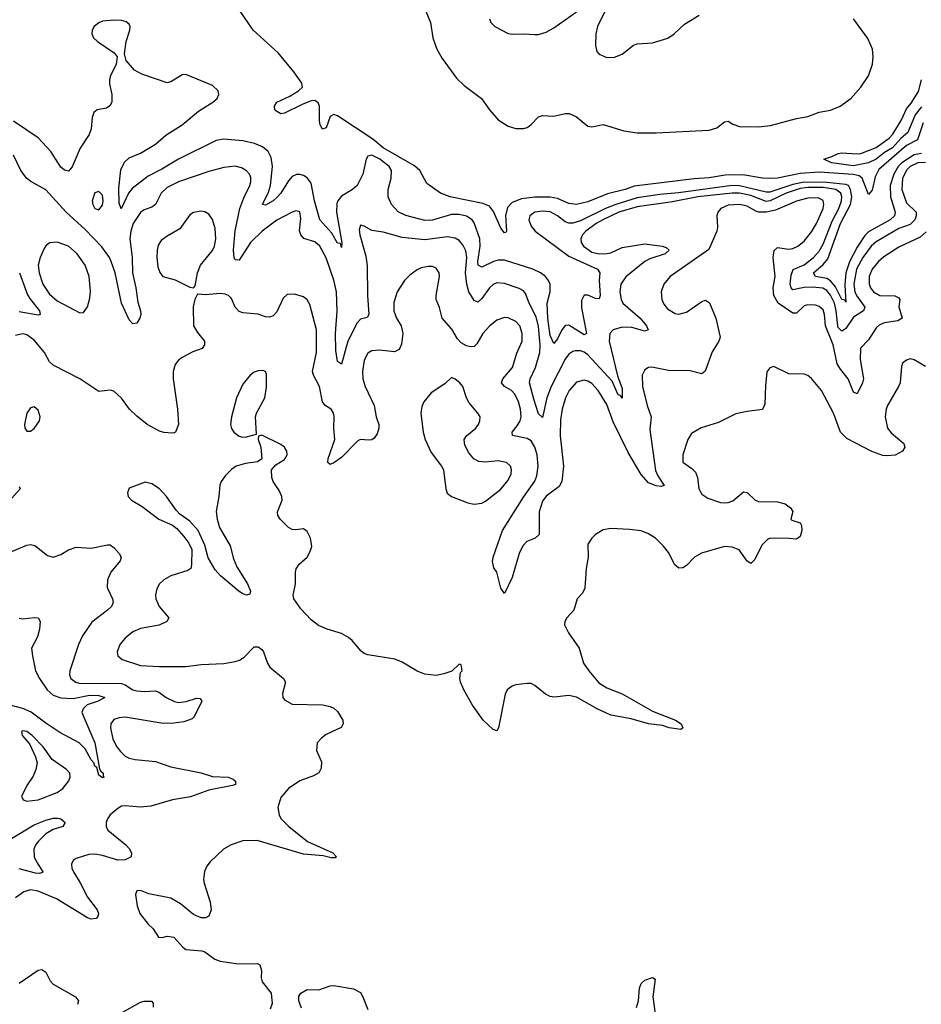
# Model space of a CAD drawing. Header units: inches. Extents: x 1449094 to 1618372, y 389908 to 534307.
# Tile 438 of 494: x 1590973 to 1595728, y 492591 to 497785. Entities that reach past the tile are written whole.
import ezdxf

# ---------------------------------------------------------------- set-up
doc = ezdxf.new("R2010")
doc.units = ezdxf.units.IN
doc.header["$MEASUREMENT"] = 0
doc.layers.add('B5499', color=7, linetype='Continuous')

msp = doc.modelspace()

# ---------------------------------------------------------------- linework, layer by layer
at = {"layer": 'B5499', "color": 5}
for points, elevation in [([(1594108.3, 497928.3), (1594020.4, 497750), (1594012.1, 497710), (1594009.3, 497649.3), (1594017.3, 497617.3), (1594030, 497603.1), (1594070, 497586.5), (1594110, 497587.6), (1594150, 497604.3), (1594210, 497650.7), (1594230, 497657.2), (1594310, 497664.1), (1594392.3, 497687.7), (1594424.5, 497710), (1594479, 497761), (1594557.2, 497810)], 420), ([(1595738, 497242), (1595708.8, 497151.2), (1595650, 497121.7), (1595505, 496995), (1595484.3, 496955.7), (1595470, 496886.2), (1595450, 496862.6), (1595416.6, 496950), (1595400.8, 496960.8), (1595368.5, 496968.5), (1595190, 496980.4), (1595090, 496973.2), (1594970, 496949.6), (1594930, 496948.4), (1594890, 496949.2), (1594786.4, 496966.4), (1594694.3, 496965.7), (1594610, 496951.5), (1594530, 496945.5), (1594213.7, 496906.3), (1594166.8, 496890), (1594072.9, 496867.1), (1593970, 496824.9), (1593910.5, 496810), (1593870, 496815.9), (1593810, 496841.6), (1593770, 496849), (1593690, 496849.4), (1593620.4, 496839.5), (1593570, 496820.6), (1593545.3, 496794.7), (1593535.1, 496750), (1593540.2, 496670), (1593537.4, 496662.6), (1593530, 496660.8), (1593510, 496684.9), (1593472.8, 496772.8), (1593450, 496802.3), (1593415, 496815), (1593243.1, 496850), (1593191.7, 496870), (1593121.2, 496921.2), (1593082.9, 496990), (1593054.6, 497014.6), (1592890.4, 497110), (1592834.8, 497154.8), (1592650, 497278.9), (1592630, 497285.4), (1592610, 497274), (1592590, 497215.4), (1592570, 497208), (1592558, 497230), (1592554.4, 497250), (1592553.4, 497330), (1592547.1, 497347.2), (1592530, 497359.4), (1592510, 497358), (1592462.1, 497337.9), (1592370, 497291.8), (1592350, 497288.8), (1592324.4, 497304.4), (1592318.7, 497310), (1592317.2, 497330), (1592329.8, 497350), (1592398, 497382), (1592443.1, 497410), (1592464, 497430), (1592460.2, 497450), (1592418.9, 497510), (1592336.6, 497610), (1592203.9, 497730), (1592136.1, 497830)], 380), ([(1593114.6, 497830), (1593140.3, 497770), (1593152.1, 497690), (1593173.7, 497630), (1593200.9, 497580.9), (1593277.2, 497477.2), (1593317.8, 497437.8), (1593408.2, 497370), (1593450.5, 497310), (1593496.7, 497256.7), (1593550, 497223), (1593590, 497210.6), (1593630, 497210.5), (1593650, 497216.3), (1593669.7, 497230.3), (1593710, 497273), (1593730, 497280.5), (1593790, 497275.6), (1593850, 497290.2), (1593870.8, 497290), (1593910, 497272.9), (1593970, 497224), (1593990, 497220.9), (1594050, 497231.7), (1594159, 497199), (1594229.2, 497189.2), (1594330, 497187.9), (1594610, 497202.6), (1594650, 497215.4), (1594690, 497247.1), (1594710, 497250.2), (1594734.2, 497234.2), (1594770, 497221.9), (1594870, 497219.6), (1594933.4, 497226.6), (1595070, 497264.2), (1595130, 497274.4), (1595190, 497296.9), (1595250, 497308.1), (1595300.4, 497330), (1595356, 497370), (1595409.7, 497430), (1595449.7, 497490), (1595471.1, 497550), (1595475.1, 497590), (1595471.8, 497630), (1595446.5, 497686.5), (1595370, 497789.4)], 380), ([(1593450.2, 497790.2), (1593458, 497770), (1593478.4, 497750), (1593550, 497712.9), (1593570, 497708.9), (1593630, 497711.4), (1593690, 497706.5), (1593710, 497707.7), (1593750, 497719.8), (1593790, 497741.9), (1593910, 497827.1)], 420), ([(1595730, 497080.3), (1595690, 497072.8), (1595626.3, 497030), (1595606.4, 497010), (1595583.1, 496970), (1595564.2, 496910), (1595565.4, 496850), (1595589.7, 496770), (1595586.3, 496750), (1595564.6, 496730), (1595450, 496666.4), (1595430, 496646.2), (1595390, 496584.9), (1595350, 496507.8), (1595329.8, 496450), (1595324.6, 496384.6), (1595330, 496296), (1595325.7, 496305.7), (1595310, 496309.1), (1595275.3, 496375.3), (1595250, 496408.6), (1595230, 496419.2), (1595170.9, 496430), (1595160.2, 496450), (1595210, 496493.1), (1595235.5, 496524.5), (1595302.9, 496710), (1595355.4, 496810), (1595361.4, 496850), (1595355.8, 496890), (1595343.8, 496910), (1595330, 496916.5), (1595230, 496926.6), (1595110, 496927.7), (1595050, 496916.1), (1594930, 496874.6), (1594910, 496875.5), (1594770, 496909.4), (1594730, 496911), (1594447.9, 496872.2), (1594350, 496863.5), (1594230, 496845.1), (1594116.8, 496810), (1594062.8, 496790), (1593930, 496724.5), (1593890, 496711.6), (1593870, 496711.1), (1593850, 496718.6), (1593809.9, 496750), (1593770, 496770.9), (1593730, 496775.4), (1593690, 496769.4), (1593663.4, 496750), (1593659, 496730), (1593670, 496696.6), (1593691.8, 496670), (1593870, 496537.7), (1594020.2, 496470), (1594032.7, 496450), (1594029.7, 496409.7), (1594034.4, 496330), (1594030, 496313.6), (1594010, 496314.2), (1593970, 496332.2), (1593950, 496332), (1593935.5, 496304.5), (1593935.4, 496264.6), (1593962.2, 496130), (1593950, 496122.1), (1593870, 496174.5), (1593850, 496172.1), (1593830, 496145.7), (1593810, 496102.4), (1593790, 496076.4), (1593770, 496118.7), (1593758.1, 496210), (1593755.7, 496290), (1593770.2, 496350), (1593770.6, 496390), (1593761.8, 496410), (1593745.7, 496430), (1593719.6, 496450), (1593679.4, 496470), (1593530, 496517.4), (1593496.2, 496516.2), (1593471.6, 496510), (1593410, 496480.7), (1593390.8, 496490), (1593388.5, 496510), (1593401.5, 496590), (1593399.7, 496630), (1593370, 496714.2), (1593359, 496730), (1593329.3, 496749.3), (1593290, 496757.7), (1593250, 496757.5), (1593150, 496728.4), (1593110, 496725.5), (1593010, 496751.6), (1592970, 496772.3), (1592933.9, 496810), (1592916.6, 496850), (1592916.3, 496890), (1592932.6, 496950), (1592934, 496990), (1592921.8, 497010), (1592873.2, 497050), (1592830, 497069.8), (1592810, 497065.1), (1592800.7, 497050), (1592782, 496970), (1592752.9, 496910), (1592728.9, 496890), (1592670, 496853.7), (1592650.1, 496830), (1592645.1, 496814.9), (1592643.4, 496770), (1592671.5, 496608.5), (1592670, 496582.7), (1592664.5, 496604.5), (1592650, 496607.3), (1592618.9, 496658.9), (1592556.4, 496730), (1592528.7, 496830), (1592510, 496922.3), (1592490, 496950.6), (1592470, 496963.2), (1592450, 496969.1), (1592432.2, 496967.8), (1592410, 496957.5), (1592390, 496935.7), (1592350.5, 496870), (1592330, 496847.3), (1592310, 496829.9), (1592270, 496806.3), (1592252.7, 496810), (1592285.1, 496874.9), (1592296.3, 496910), (1592305.7, 497010), (1592298.8, 497058.8), (1592283, 497090), (1592254.1, 497114.1), (1592211.9, 497131.9), (1592150, 497147.1), (1592050, 497154.4), (1592010, 497147.8), (1591810, 497049), (1591723.3, 496996.7), (1591650, 496960.3), (1591565.4, 496894.6), (1591547.6, 496870), (1591507.9, 496787.9), (1591496.8, 496816.8), (1591496.2, 496896.2), (1591506.8, 496993.2), (1591525.5, 497034.5), (1591550, 497056.6), (1591610, 497081.6), (1591690, 497128.2), (1591743.6, 497176.4), (1591829.8, 497230), (1591916.6, 497303.4), (1591991.6, 497350), (1592013.6, 497370), (1592023.6, 497390), (1592019.6, 497410), (1591990, 497438.9), (1591850, 497496.3), (1591830, 497495.1), (1591770, 497456.9), (1591750, 497453), (1591617.8, 497497.8), (1591578.5, 497518.5), (1591535.1, 497570), (1591525.2, 497605.2), (1591534.3, 497670), (1591554.3, 497730), (1591555.1, 497750), (1591550, 497761.2), (1591534.6, 497774.6), (1591510, 497780.4), (1591470, 497783.1), (1591410, 497776.9), (1591390, 497769.6), (1591366, 497750), (1591354.4, 497730), (1591352.7, 497710), (1591363, 497690), (1591383, 497670), (1591470.4, 497610.4), (1591486.8, 497590), (1591482, 497550), (1591452.4, 497490), (1591447, 497470), (1591447, 497447), (1591458.4, 497390), (1591458, 497350), (1591448.3, 497331.7), (1591430, 497318), (1591382, 497310), (1591363.8, 497296.2), (1591355.5, 497270), (1591350.4, 497210), (1591339.9, 497180.1), (1591292.4, 497107.6), (1591250, 497009.5), (1591232.4, 496987.6), (1591230, 496985.6), (1591210, 496991.5), (1591190, 497008.2), (1591137.5, 497090), (1591070, 497161.8), (1590940.3, 497250)], 420), ([(1595730, 497325.6), (1595695.8, 497284.2), (1595656.8, 497190), (1595621.1, 497158.9), (1595576.8, 497110), (1595534.5, 497085.5), (1595491.2, 497050), (1595450, 497029.9), (1595370, 497014.4), (1595254, 497030), (1595214, 497050), (1595256.4, 497063.6), (1595290, 497080.2), (1595310, 497083.6), (1595390, 497076.9), (1595410, 497079.7), (1595490, 497111), (1595559.3, 497160.7), (1595578, 497182), (1595623.2, 497256.8), (1595650, 497314.9), (1595675.6, 497344.4), (1595713.8, 497406.2), (1595730, 497467.3)], 360), ([(1595750, 497031.6), (1595710, 497030.8), (1595670, 497010.2), (1595650, 496992), (1595630, 496946.9), (1595625.3, 496890), (1595650, 496818.8), (1595700.8, 496770), (1595701.8, 496750), (1595694.3, 496730), (1595670, 496704.7), (1595610, 496684.5), (1595490, 496614.3), (1595464, 496590), (1595419.2, 496530), (1595387.4, 496470), (1595372.5, 496390), (1595378.1, 496350), (1595386.1, 496330), (1595430.6, 496269.4), (1595423.7, 496250), (1595370, 496215.4), (1595330, 496156.1), (1595310, 496141.6), (1595290, 496161.2), (1595287.3, 496170), (1595279.6, 496250), (1595270.2, 496290), (1595250, 496332.1), (1595230, 496357.5), (1595209.6, 496369.6), (1595154.7, 496374.7), (1595110, 496372.8), (1595050, 496360.5), (1595041.4, 496370), (1595037.3, 496390), (1595041.5, 496438.5), (1595052.1, 496467.9), (1595110, 496491.9), (1595160.2, 496530), (1595190, 496563.5), (1595210, 496601.4), (1595258.2, 496721.8), (1595293.3, 496790), (1595308.2, 496830), (1595309.9, 496850), (1595304.6, 496870), (1595278.4, 496890), (1595210, 496900.2), (1595130, 496900), (1595090, 496895.2), (1595016.4, 496870), (1594931.1, 496828.9), (1594910, 496825.9), (1594830, 496857.2), (1594770, 496869.7), (1594730, 496869.9), (1594550.3, 496850), (1594415.8, 496824.2), (1594230, 496797.5), (1594132.7, 496770), (1594049.5, 496730), (1594013.5, 496710), (1593959.5, 496670), (1593942, 496650), (1593932.6, 496630), (1593934.3, 496610), (1593946.8, 496590), (1593990, 496559.8), (1594030, 496550.1), (1594070, 496552), (1594090, 496555.3), (1594150, 496583.4), (1594270, 496602.5), (1594361, 496590), (1594382.8, 496582.7), (1594398.4, 496570), (1594377, 496550), (1594296.8, 496523.2), (1594270, 496509.8), (1594170.6, 496429.4), (1594144, 496390), (1594138.4, 496350), (1594145.1, 496310), (1594154, 496290), (1594244.7, 496210), (1594278.5, 496170), (1594287.7, 496150), (1594270, 496141.7), (1594201.2, 496161.2), (1594150, 496163), (1594103.8, 496150), (1594084.7, 496130), (1594082.1, 496090), (1594126.6, 495906.6), (1594150, 495839.1), (1594150, 495789.6), (1594142, 495802), (1594130, 495805.6), (1594097.9, 495877.9), (1593970, 496016.7), (1593950, 496031), (1593930, 496038.1), (1593902, 496038), (1593890, 496035), (1593870, 496020.7), (1593850, 495994.4), (1593776.1, 495850), (1593753.8, 495790), (1593730, 495686.6), (1593710, 495706), (1593684, 495784), (1593662.7, 495870), (1593664.6, 495890), (1593693.1, 495950), (1593716.8, 496030), (1593718.7, 496070), (1593710, 496167), (1593697.1, 496217.1), (1593659.3, 496290), (1593641.5, 496341.5), (1593630, 496355.6), (1593607.4, 496367.4), (1593530, 496393.8), (1593490, 496397.4), (1593470, 496388.7), (1593450, 496371), (1593410, 496314.7), (1593390, 496295.6), (1593370, 496303.6), (1593342.2, 496350), (1593330.9, 496390.9), (1593324.9, 496450), (1593331, 496531), (1593325.2, 496565.2), (1593310, 496597.2), (1593290, 496620.8), (1593270, 496633.5), (1593230, 496639.5), (1593110, 496623.4), (1592990, 496635.9), (1592890, 496665.1), (1592830, 496672.6), (1592790, 496696.2), (1592770, 496701.2), (1592763.8, 496676.2), (1592766.4, 496650), (1592797.9, 496537.9), (1592806.3, 496486.3), (1592806.6, 496330), (1592815.1, 496230), (1592806.5, 496213.5), (1592770, 496205), (1592753.2, 496186.8), (1592703.8, 496090), (1592670, 495967.8), (1592650, 495982.9), (1592639.8, 496039.8), (1592638.7, 496130), (1592647.3, 496247.3), (1592643.1, 496350), (1592630, 496411.6), (1592590, 496529.7), (1592556.8, 496590), (1592530, 496613.3), (1592471.7, 496631.8), (1592455.3, 496650), (1592448.8, 496671.2), (1592456.2, 496736.2), (1592450, 496771.3), (1592430, 496777.4), (1592410, 496769.7), (1592330, 496727), (1592251.2, 496670), (1592190, 496610.7), (1592130, 496516.9), (1592110, 496518.9), (1592103.7, 496530), (1592099.9, 496570), (1592108.6, 496671.4), (1592134.5, 496790), (1592154.4, 496845.6), (1592186.6, 496910), (1592192.2, 496930), (1592192, 496952), (1592184.7, 496970), (1592168.3, 496988.3), (1592143.4, 497003.4), (1592110, 497012.8), (1592050, 497006.2), (1591970, 496985.2), (1591810.1, 496929.9), (1591750, 496900.3), (1591718.8, 496870), (1591689.4, 496810.6), (1591670, 496796.4), (1591630, 496781.8), (1591610, 496767.7), (1591570.8, 496710), (1591558.3, 496670), (1591554.2, 496630), (1591566, 496530), (1591567.9, 496450), (1591585.9, 496370), (1591595.7, 496295.7), (1591610.3, 496250), (1591612, 496230), (1591606, 496210), (1591590, 496185.2), (1591570, 496181.2), (1591550, 496202.7), (1591510, 496289.2), (1591475.9, 496450), (1591455.9, 496510), (1591446.9, 496530), (1591406.9, 496586.9), (1591318.5, 496678.5), (1591217.2, 496770), (1591110, 496887.8), (1591032.1, 496932.1), (1591009.6, 496950), (1590978.7, 496990), (1590939.7, 497070)], 440), ([(1595753.3, 496666.7), (1595722.2, 496637.8), (1595610, 496585.4), (1595530, 496533.7), (1595502.7, 496510), (1595468.5, 496470), (1595452.6, 496430), (1595452.7, 496392.7), (1595460.6, 496370), (1595476.1, 496350), (1595510, 496330.2), (1595589.2, 496329.2), (1595610, 496318.4), (1595614.7, 496310), (1595609.4, 496270), (1595627.6, 496210), (1595603.9, 496196.1), (1595533.4, 496186.6), (1595505.5, 496174.5), (1595490, 496159.7), (1595450, 496095.8), (1595407.3, 496052.7), (1595406.4, 495993.6), (1595423.9, 495890), (1595418.7, 495870), (1595390, 495812.3), (1595370, 495820.9), (1595342, 495890), (1595301.5, 495941.5), (1595285.5, 495970), (1595263.5, 496070), (1595223.1, 496170), (1595217.1, 496230), (1595210, 496254.5), (1595190, 496272.3), (1595170, 496278.6), (1595130, 496281.1), (1595110, 496275.9), (1595070, 496237.4), (1595050, 496236.5), (1594973.4, 496290), (1594949.9, 496330), (1594947.7, 496370), (1594957.9, 496430), (1594947.2, 496530), (1594952.9, 496567.1), (1594970, 496583), (1595030, 496575.6), (1595050, 496577.5), (1595078, 496590), (1595110, 496616.8), (1595150, 496665.8), (1595175.4, 496710), (1595210.4, 496790), (1595214.2, 496810), (1595210.8, 496830.8), (1595185, 496845), (1595130, 496843.2), (1595070, 496827.3), (1594960.1, 496779.9), (1594910, 496770.6), (1594870.6, 496770.6), (1594855, 496775), (1594810, 496800.8), (1594770, 496810.6), (1594710, 496807.6), (1594671, 496790), (1594655.7, 496770), (1594650.1, 496750), (1594653.4, 496690), (1594649.4, 496670), (1594607.2, 496572.8), (1594404.6, 496430), (1594370.3, 496390), (1594356.9, 496350), (1594359.1, 496310), (1594370, 496284.9), (1594390, 496259.5), (1594430, 496234.6), (1594450, 496231.7), (1594490, 496242.3), (1594570, 496298.7), (1594590, 496306), (1594611.6, 496291.6), (1594644.9, 496210), (1594667, 496110), (1594660.3, 496090), (1594626.1, 496033.9), (1594588.9, 495931.1), (1594570, 495916.9), (1594510, 495933.1), (1594394.7, 495934.7), (1594306.9, 495953.1), (1594289.2, 495950.8), (1594270, 495938.4), (1594255.6, 495910), (1594258.2, 495850), (1594282.2, 495750), (1594303.8, 495690), (1594297, 495623), (1594327.3, 495407.3), (1594338.3, 495378.3), (1594372.8, 495327.2), (1594356.5, 495323.5), (1594330, 495326.6), (1594290, 495342.2), (1594250, 495386.2), (1594183, 495503), (1594103.5, 495663.5), (1594070, 495754.5), (1594024.6, 495830), (1593990, 495866), (1593970, 495877.8), (1593950, 495883.2), (1593910, 495873.3), (1593871.8, 495830), (1593852.1, 495790), (1593835, 495730), (1593825.3, 495674.7), (1593823.4, 495590), (1593841.5, 495430), (1593831.7, 495348.3), (1593817.7, 495322.3), (1593750, 495271.8), (1593730, 495244.7), (1593712.9, 495190), (1593712.9, 495070), (1593692.4, 495050), (1593647.8, 495032.2), (1593626.5, 495010), (1593606.5, 494970), (1593570, 494842), (1593530, 494758), (1593510, 494786), (1593488.7, 494870), (1593473.6, 494893.6), (1593466.6, 494926.6), (1593469.5, 494949.5), (1593519.7, 495090), (1593630, 495266), (1593689.9, 495350.1), (1593700.1, 495379.9), (1593707.7, 495430), (1593701.7, 495490), (1593689.3, 495530), (1593670, 495563.2), (1593650, 495576.2), (1593572.6, 495592.6), (1593570.9, 495610), (1593597.6, 495642.4), (1593612.9, 495670), (1593617.2, 495690), (1593614.5, 495730), (1593603.1, 495770), (1593583.7, 495810), (1593566.8, 495830), (1593530.4, 495850.4), (1593515, 495870), (1593520.6, 495890), (1593573, 495950), (1593594.3, 496025.7), (1593622.9, 496090), (1593623.7, 496130), (1593610.6, 496170), (1593590, 496192.8), (1593550, 496212.5), (1593530, 496213.6), (1593490, 496199.8), (1593450, 496168), (1593415.2, 496130), (1593384.2, 496075.9), (1593370, 496061.8), (1593350, 496059.1), (1593330, 496064.5), (1593301.3, 496081.3), (1593282.3, 496102.3), (1593252.6, 496152.6), (1593201, 496210), (1593187.2, 496267.2), (1593169.8, 496310), (1593168.7, 496330), (1593187.6, 496430), (1593185.7, 496450), (1593170, 496474.7), (1593150, 496483.1), (1593130, 496484.2), (1593090, 496475.5), (1593070, 496466.2), (1593030, 496437.7), (1593003.1, 496410), (1592963.2, 496350), (1592947.1, 496292.9), (1592947.1, 496250), (1592961, 496210), (1592984.2, 496170), (1592993, 496130), (1592986.3, 496073.7), (1592974, 496046), (1592950, 496033.8), (1592870, 496041.4), (1592830, 496039.1), (1592810, 496026.3), (1592790.2, 495990), (1592781.6, 495930), (1592782.1, 495890), (1592794.8, 495850), (1592842, 495750), (1592853.2, 495690), (1592866.3, 495650), (1592867.6, 495630), (1592859.1, 495600.9), (1592842.5, 495577.5), (1592830, 495569.5), (1592813.5, 495566.5), (1592770, 495571), (1592756.7, 495563.3), (1592670, 495476.1), (1592630, 495447.7), (1592610, 495439.6), (1592598.4, 495450), (1592599.8, 495470), (1592634.9, 495570), (1592629.1, 495630), (1592632.3, 495692.3), (1592628.7, 495710), (1592615.1, 495730), (1592584.2, 495750), (1592570, 495769.5), (1592554.5, 495850), (1592522, 495910), (1592516.5, 495930), (1592538.8, 496030), (1592538.5, 496150), (1592502.8, 496282.8), (1592490, 496307), (1592470, 496324.2), (1592422, 496338), (1592384.4, 496335.6), (1592363.4, 496316.6), (1592330, 496243.7), (1592310, 496222.9), (1592290, 496216.2), (1592270, 496217), (1592230, 496231.2), (1592150, 496238.3), (1592130, 496246.3), (1592108.9, 496268.9), (1592090, 496314), (1592074, 496330), (1592057.1, 496337.1), (1592030, 496340.4), (1591953.6, 496333.6), (1591910, 496338), (1591897.3, 496310), (1591888.5, 496270), (1591890.4, 496170.4), (1591910, 496134.8), (1591946.8, 496090), (1591946.8, 496070), (1591936, 496050), (1591886.9, 496033.1), (1591830, 496003.6), (1591810, 495989.5), (1591792.9, 495967.1), (1591783.1, 495930), (1591782.8, 495890), (1591804.9, 495730), (1591810.3, 495649.7), (1591794, 495610), (1591790, 495605.2), (1591776.3, 495603.7), (1591733.2, 495606.8), (1591710, 495614), (1591645.1, 495650), (1591590, 495693), (1591551.5, 495730), (1591510, 495789.6), (1591470, 495825.6), (1591450, 495831.6), (1591390, 495823.6), (1591289.6, 495890), (1591150, 495962.2), (1591130, 495980.4), (1591104.1, 496030), (1591050, 496094), (1591010, 496122.5), (1590990, 496128.1), (1590950, 496118.7)], 460), ([(1590971.6, 496450), (1591014.6, 496334.6), (1591030, 496308.7), (1591078.2, 496250), (1591080.7, 496230), (1591070, 496227.4), (1590970, 496244.1)], 440), ([(1595750, 495955.6), (1595690, 495991.6), (1595670, 495996.2), (1595650, 495989.5), (1595630, 495972.7), (1595623.6, 495956.4), (1595616.5, 495870), (1595608.9, 495850), (1595550.2, 495750), (1595543.2, 495730), (1595538.5, 495690), (1595550, 495630.8), (1595570, 495605.7), (1595635.8, 495550), (1595641.7, 495530), (1595630, 495508.7), (1595590, 495488.1), (1595550, 495483.7), (1595526.3, 495486.3), (1595467.5, 495507.5), (1595335.4, 495575.4), (1595301.6, 495610), (1595265.7, 495710), (1595202.7, 495830), (1595150, 495892.8), (1595130, 495908.3), (1595110, 495915.4), (1595030, 495917.7), (1594950, 495956), (1594930, 495949.2), (1594913, 495927), (1594905.8, 495854.1), (1594903.6, 495756.4), (1594890.2, 495729.8), (1594810, 495719.3), (1594750, 495705.4), (1594659, 495661), (1594566.9, 495633.1), (1594516.9, 495603.1), (1594497, 495570), (1594470.5, 495490), (1594470.6, 495450.6), (1594518, 495418), (1594538, 495398), (1594547.9, 495370), (1594555.3, 495310), (1594570, 495283.1), (1594601.8, 495261.8), (1594670, 495238.9), (1594690, 495236.9), (1594710, 495238.3), (1594733.5, 495246.5), (1594790, 495294), (1594810, 495290.5), (1594850, 495253), (1594870, 495243.8), (1594970, 495242), (1595010, 495230.6), (1595038.8, 495210), (1595050, 495191.3), (1595041, 495150), (1595044.9, 495144.9), (1595090, 495130.4), (1595097.2, 495117.2), (1595097.8, 495090), (1595090, 495059.5), (1595070, 495044.2), (1595030, 495049), (1594930.4, 495049.7), (1594917, 495043), (1594887.3, 495012.7), (1594850, 494937.2), (1594830, 494917.2), (1594810, 494929.5), (1594768.3, 494988.3), (1594730, 495002.4), (1594690, 495006.6), (1594568.4, 494971.6), (1594532.4, 494950), (1594490, 494906.6), (1594470, 494893.3), (1594450, 494891.6), (1594427.8, 494910), (1594394.3, 494974.3), (1594368.6, 495008.6), (1594327.3, 495050), (1594290, 495073.7), (1594250, 495088.4), (1594190, 495096.3), (1594090, 495101.2), (1594050, 495094), (1594010, 495069), (1593991, 495050), (1593970, 495018), (1593970.7, 494949.3), (1593960.7, 494890), (1593954.4, 494785.6), (1593940.7, 494759.3), (1593913.4, 494730), (1593895.5, 494670), (1593858, 494630), (1593847.6, 494610), (1593846.7, 494593.3), (1593866.7, 494550), (1593923.7, 494470), (1593946.3, 494390), (1593974, 494350), (1594027.5, 494287.5), (1594070, 494261.3), (1594150, 494228.4), (1594310, 494137.6), (1594431.3, 494090), (1594461, 494070), (1594471.1, 494048.9), (1594459.8, 494040.2), (1594398, 494050), (1594362.7, 494062.7), (1594290, 494071.6), (1594197.3, 494097.3), (1594090, 494116.8), (1594019.6, 494150), (1593910, 494210.7), (1593870, 494220.3), (1593791.3, 494211.3), (1593770, 494215.1), (1593747.1, 494227.1), (1593690, 494272.7), (1593670, 494282.7), (1593650, 494282.7), (1593590, 494277), (1593570, 494269.5), (1593543.8, 494250), (1593533.5, 494226.5), (1593498.4, 494050), (1593490, 494033.2), (1593470, 494040.5), (1593417.7, 494090), (1593361.3, 494170), (1593315.1, 494250), (1593297.2, 494290), (1593294, 494310), (1593298, 494342), (1593306, 494350), (1593302, 494382), (1593290, 494386), (1593251.6, 494348.4), (1593210, 494334), (1593170, 494325.2), (1593110, 494332.7), (1593070, 494349.4), (1592990, 494396), (1592952.1, 494412.1), (1592810, 494434.5), (1592790, 494442), (1592773.4, 494453.4), (1592726.6, 494510), (1592706.7, 494526.7), (1592670, 494547.3), (1592595.3, 494570), (1592549.2, 494590), (1592510, 494619.3), (1592456.6, 494676.6), (1592419.3, 494730), (1592416, 494750), (1592427.3, 494810), (1592427.3, 494870), (1592431.5, 494888.5), (1592446.7, 494913.3), (1592489.6, 494950.3), (1592503.8, 494976.2), (1592513, 495007), (1592506.6, 495050), (1592490, 495086), (1592470, 495099.1), (1592430, 495093.5), (1592410, 495096), (1592390, 495105.7), (1592347.2, 495150), (1592335.1, 495170), (1592332.4, 495190), (1592357.4, 495250), (1592356.3, 495270), (1592341.7, 495301.7), (1592309.6, 495350), (1592302, 495370), (1592301.2, 495410), (1592323.2, 495436.8), (1592370, 495464.7), (1592384, 495490), (1592381.2, 495510), (1592369, 495530), (1592350, 495545.2), (1592250, 495594), (1592232, 495588), (1592231.3, 495570), (1592244, 495530), (1592250.7, 495469.3), (1592227.5, 495452.5), (1592164.7, 495444.7), (1592115.5, 495430), (1592090, 495412.3), (1592059.2, 495380.8), (1592036, 495350), (1592028.9, 495330), (1592023.2, 495270), (1592008.4, 495191.6), (1592013.8, 495150), (1592026.2, 495106.2), (1592083.6, 495010), (1592100.6, 494940.6), (1592118.9, 494898.9), (1592174.6, 494810), (1592190.4, 494770), (1592186, 494754), (1592170, 494749.3), (1592150, 494756), (1592130, 494769.4), (1592031.7, 494851.7), (1592003.3, 494883.3), (1591967.2, 494947.2), (1591950, 495014), (1591914.3, 495090), (1591870, 495139.5), (1591817.2, 495177.2), (1591797.7, 495197.7), (1591748, 495270), (1591710, 495311.1), (1591670, 495337.4), (1591635.2, 495344.8), (1591550, 495314), (1591540.7, 495290), (1591544.9, 495270), (1591562.8, 495250), (1591618, 495218), (1591707.3, 495150), (1591778, 495118), (1591800.9, 495100.9), (1591839.2, 495059.2), (1591864.5, 495024.5), (1591880.4, 494990), (1591879.1, 494910), (1591874.8, 494890), (1591860.4, 494879.6), (1591770, 494851), (1591732.4, 494830), (1591710.9, 494809.1), (1591696.3, 494783.7), (1591689.4, 494750.6), (1591690.9, 494730), (1591709.1, 494689.1), (1591760.3, 494630), (1591748.4, 494610), (1591708.8, 494591.2), (1591610, 494574), (1591570, 494555.4), (1591530, 494523), (1591501.7, 494490), (1591487.2, 494450), (1591490.4, 494430), (1591514, 494410), (1591610, 494378.9), (1591710, 494372.9), (1591850, 494373.6), (1591930, 494383.2), (1592050, 494389.3), (1592110, 494398.9), (1592133.1, 494406.9), (1592157.6, 494422.4), (1592210, 494476.9), (1592230, 494477.7), (1592250, 494463.7), (1592259.6, 494450), (1592280.2, 494390), (1592292.6, 494370), (1592364.9, 494310), (1592374.9, 494290), (1592358.8, 494230), (1592361, 494210), (1592370, 494198), (1592410, 494174.8), (1592570, 494171.8), (1592610, 494162.6), (1592630, 494153.7), (1592650, 494136.4), (1592677.6, 494090), (1592679.1, 494070), (1592668.1, 494051.9), (1592590, 494014), (1592564.2, 493995.8), (1592541.6, 493970), (1592538.4, 493930), (1592564.9, 493870), (1592562.6, 493837.4), (1592550, 493812.7), (1592523.4, 493796.6), (1592450.7, 493770), (1592390.5, 493730), (1592350, 493682.7), (1592334.6, 493630), (1592340.9, 493590), (1592350, 493570.6), (1592392.2, 493530), (1592490.6, 493450), (1592624.7, 493390), (1592644.7, 493370), (1592636.3, 493363.7), (1592616.4, 493363.6), (1592573.8, 493373.8), (1592470, 493383.7), (1592225.5, 493454.5), (1592150, 493454.3), (1592087.7, 493432.3), (1592047.3, 493410), (1591976.9, 493343.1), (1591959.6, 493320.4), (1591947.6, 493292.4), (1591942.6, 493250), (1591945.3, 493230), (1591978, 493130), (1591982, 493090), (1591970, 493055.3), (1591952.7, 493047.3), (1591930, 493047.6), (1591890, 493064.2), (1591821.4, 493121.4), (1591770.7, 493150.7), (1591654.5, 493174.5), (1591610, 493191.3), (1591590.7, 493189.3), (1591583, 493170), (1591592.7, 493110), (1591606, 493070), (1591650, 493014), (1591676.3, 492990), (1591704.9, 492944.9), (1591724, 492944), (1591750, 492950.4), (1591785.1, 492945.1), (1591833, 492893), (1591850, 492880.4), (1591934.1, 492874.1), (1591950, 492868.4), (1592002, 492830), (1592030, 492819.5), (1592124.4, 492804.4), (1592227.3, 492807.3), (1592238.8, 492798.8), (1592248.2, 492770), (1592247.2, 492730), (1592251.6, 492710), (1592298.5, 492650), (1592304.9, 492595.1), (1592294.8, 492565.2)], 480), ([(1590970, 495322), (1590976, 495310), (1590867.4, 495192.6)], 460), ([(1590913.2, 494973.2), (1591010, 495014), (1591030, 495017.1), (1591052, 495012), (1591118.8, 494958.8), (1591150, 494950.5), (1591190, 494964.9), (1591230.9, 494989.1), (1591270, 495002.6), (1591350, 494997), (1591435.6, 495015.6), (1591450, 495014.4), (1591470, 495000.4), (1591498.4, 494970), (1591508.4, 494950), (1591503.1, 494930), (1591454.3, 494870), (1591436.5, 494830), (1591434.9, 494790), (1591461.7, 494730), (1591465.3, 494710), (1591457, 494690), (1591435.3, 494670), (1591353.1, 494606.9), (1591304.7, 494535.3), (1591283.2, 494490), (1591237.6, 494350), (1591235.8, 494330), (1591242.4, 494310), (1591268.5, 494290), (1591286, 494286), (1591510, 494283.1), (1591530, 494276), (1591570, 494250.1), (1591590, 494244.6), (1591630, 494241), (1591690, 494244.1), (1591710, 494236.1), (1591746, 494210), (1591790, 494188), (1591810, 494183.5), (1591850.6, 494189.4), (1591906.2, 494206.2), (1591925.2, 494205.2), (1591934.4, 494190), (1591892.6, 494107.4), (1591882.2, 494097.8), (1591838.3, 494081.7), (1591786.4, 494073.6), (1591730, 494073.1), (1591530, 494106), (1591497.1, 494102.9), (1591470, 494093.5), (1591453.7, 494070), (1591451.6, 494050), (1591463.5, 493990), (1591484.4, 493950), (1591504.2, 493924.2), (1591530, 493899.7), (1591550, 493889.4), (1591581.8, 493881.8), (1591690, 493871.8), (1591770, 493844), (1591930, 493812.3), (1591990, 493793.1), (1592072, 493790), (1592099.3, 493779.3), (1592111.1, 493768.9), (1592111.3, 493750), (1592095.1, 493744.9), (1591970, 493720.4), (1591874.5, 493685.5), (1591778.8, 493670), (1591663.8, 493636.2), (1591610, 493631.4), (1591530, 493638.5), (1591510, 493636.2), (1591490, 493624.8), (1591450.3, 493590), (1591435.3, 493570), (1591429.2, 493550), (1591429.2, 493530), (1591438.3, 493510), (1591532.5, 493432.5), (1591550, 493412.9), (1591562, 493390), (1591561.1, 493370), (1591530, 493353.1), (1591490, 493350.7), (1591410, 493376.7), (1591370, 493383), (1591338, 493382), (1591270, 493360.5), (1591254.9, 493350), (1591246.3, 493330), (1591248, 493310), (1591256.1, 493290), (1591291.9, 493231.9), (1591330, 493155.6), (1591381.5, 493090), (1591389.1, 493070), (1591385.7, 493054.3), (1591376.1, 493043.9), (1591350, 493039.8), (1591330, 493046.5), (1591166.8, 493146.8), (1591070, 493188.8), (1591030, 493194.6), (1590995.6, 493184.4), (1590950, 493153.5)], 460), ([(1590970, 494627.6), (1590990, 494624.9), (1591050, 494632), (1591070.3, 494630.3), (1591080.3, 494610), (1591077.8, 494570), (1591066.2, 494530), (1591035.3, 494470), (1591039.6, 494430), (1591055.9, 494350), (1591076.6, 494310), (1591117.4, 494250), (1591150, 494221.5), (1591190, 494207.6), (1591255.8, 494204.2), (1591341.8, 494221.8), (1591390, 494220.1), (1591422, 494210), (1591386, 494190), (1591328.8, 494171.2), (1591308.4, 494150), (1591300.7, 494130), (1591368.4, 493970), (1591393.8, 493833.8), (1591400.6, 493820.6), (1591414, 493810), (1591414, 493794), (1591418, 493790), (1591410, 493786.6), (1591390, 493799.3), (1591379.7, 493839.7), (1591370, 493846.6), (1591364.3, 493864.3), (1591350, 493880.9), (1591318.9, 493938.9), (1591286.2, 493970), (1591184.8, 494024.8), (1591110, 494073.9), (1591033, 494133), (1590988.8, 494151.2), (1590907.9, 494172.1)], 440), ([(1590930, 493465.7), (1591050, 493538.8), (1591110, 493563.4), (1591150, 493572.5), (1591172.7, 493572.7), (1591189.2, 493569.2), (1591213.4, 493550), (1591200.7, 493530), (1591150, 493514), (1591110.2, 493490), (1591070, 493450.6), (1591055.7, 493430), (1591047.9, 493410), (1591049.6, 493370), (1591061.9, 493341.9), (1591095.6, 493290), (1591093.7, 493286.3), (1591078, 493282), (1591056.6, 493283.4), (1590970, 493305.6)], 440), ([(1590970, 492703), (1591070, 492771.7), (1591090, 492775.2), (1591110, 492760.8), (1591134.3, 492714.3), (1591150, 492697.8), (1591267.9, 492630), (1591282.2, 492610), (1591277.2, 492590)], 460), ([(1594226.1, 492573.9), (1594237.3, 492610), (1594242.8, 492677.2), (1594250, 492701.6), (1594270, 492718.9), (1594310, 492733), (1594324, 492724), (1594311.8, 492630), (1594332.2, 492490)], 480), ([(1592459.6, 492570), (1592445.6, 492610), (1592445.1, 492634.9), (1592455.1, 492650), (1592490, 492668.7), (1592550, 492666.7), (1592610, 492687.9), (1592630, 492690.2), (1592733, 492673), (1592770, 492652.7), (1592783.6, 492630), (1592810, 492563.1)], 480), ([(1591510, 492546.7), (1591610, 492603.1), (1591630, 492608.4), (1591667.5, 492607.5), (1591677.1, 492597.1), (1591676.7, 492576.7)], 460)]:
    msp.add_lwpolyline(points, dxfattribs=dict(at, elevation=elevation))
for points, elevation in [([(1591390, 496879.3), (1591370, 496872.7), (1591356, 496830), (1591359, 496810), (1591369.1, 496790), (1591390, 496782.4), (1591410, 496807.3), (1591413.6, 496830), (1591410, 496859)], 440), ([(1591930, 496775.4), (1591890, 496768.2), (1591870, 496755.1), (1591818.3, 496681.7), (1591750, 496643.5), (1591719.5, 496620.5), (1591704, 496596), (1591697.3, 496570), (1591695.8, 496530), (1591701.4, 496481.4), (1591711.3, 496451.3), (1591728.4, 496430), (1591793.5, 496413.5), (1591870, 496374), (1591890, 496371.3), (1591898.6, 496381.4), (1591911.1, 496450), (1591925.7, 496490), (1591990, 496567.4), (1592000.2, 496590), (1592007.6, 496630), (1592004.6, 496684.6), (1591990, 496732), (1591970, 496759.6), (1591950, 496771.2)], 460), ([(1591170, 496611.1), (1591130, 496607.8), (1591110, 496591.8), (1591102.5, 496577.5), (1591081.6, 496530), (1591071.1, 496490), (1591075.4, 496450), (1591094.3, 496390), (1591130, 496337.2), (1591170, 496302), (1591290, 496238.4), (1591310, 496240.5), (1591331.1, 496270), (1591343.3, 496316.7), (1591347.1, 496352.9), (1591339, 496430), (1591318.2, 496490), (1591276.4, 496550), (1591230, 496590.9)], 460), ([(1592254.9, 495934.9), (1592230, 495933.7), (1592210, 495925.4), (1592188.9, 495910), (1592150, 495862.4), (1592115.6, 495790), (1592089.2, 495690.8), (1592084, 495650), (1592089.2, 495629.2), (1592102.4, 495610), (1592130, 495588.4), (1592150, 495583), (1592170, 495584), (1592222, 495598), (1592216.2, 495690), (1592221.6, 495710), (1592265.1, 495790), (1592274, 495846), (1592275, 495915.1), (1592269.6, 495929.7)], 480), ([(1593250, 495898), (1593215.6, 495864.4), (1593143, 495817), (1593105.3, 495770), (1593094.8, 495745.2), (1593087.9, 495710), (1593100.7, 495610), (1593111.2, 495570), (1593142.9, 495502.9), (1593198, 495430), (1593208.2, 495410), (1593220.7, 495310), (1593228, 495288), (1593250.6, 495270.6), (1593336.5, 495236.5), (1593370, 495228.9), (1593410, 495235.6), (1593430, 495245.5), (1593510, 495307.9), (1593550, 495356.4), (1593564.7, 495390), (1593566.6, 495410), (1593562.4, 495430), (1593541.2, 495450), (1593497.4, 495457.4), (1593430, 495451.6), (1593395, 495455), (1593368.1, 495468.1), (1593341, 495501), (1593320.4, 495540.4), (1593318, 495570), (1593329.8, 495590.2), (1593378.4, 495630), (1593393.6, 495650), (1593400.7, 495670), (1593400.9, 495690), (1593389.4, 495710), (1593343.5, 495763.5), (1593329.7, 495790), (1593309.6, 495849.6), (1593295.1, 495870), (1593270, 495889.2)], 480), ([(1591050, 495742.7), (1591030, 495737.2), (1591010, 495709), (1590998.4, 495650), (1591000.5, 495630), (1591010, 495614.8), (1591030, 495615.5), (1591050, 495628.4), (1591077.6, 495670), (1591080.7, 495690), (1591070, 495725.2)], 480), ([(1590990, 494034.5), (1590982.8, 494030), (1590986.4, 494010), (1591025.3, 493965.3), (1591055.8, 493895.8), (1591064.4, 493864.4), (1591058.7, 493830), (1591044.7, 493795.3), (1591013.4, 493750), (1590983, 493690), (1590990.8, 493670), (1591010, 493663.1), (1591070, 493669.3), (1591170, 493709.2), (1591200.5, 493730), (1591231.2, 493770), (1591239.7, 493790), (1591237.6, 493810), (1591219.5, 493830), (1591143.3, 493883.3), (1591096.2, 493950), (1591039.5, 494010), (1591010, 494031.1)], 460)]:
    msp.add_lwpolyline(points, close=True, dxfattribs=dict(at, elevation=elevation))

doc.saveas('drawing.dxf')
